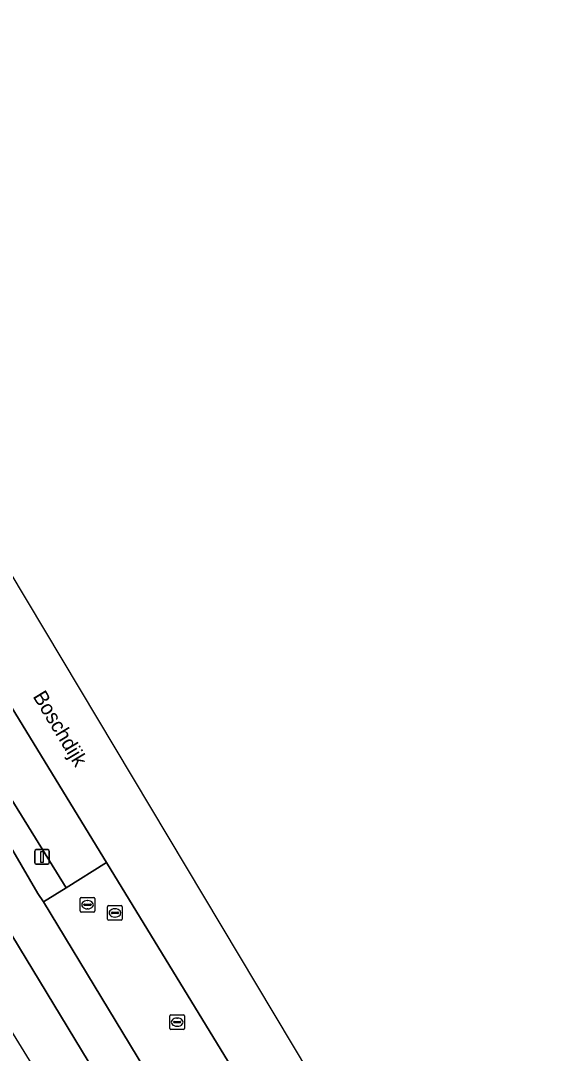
# Model space of a CAD drawing. Extents: x 159888 to 160761, y 384031 to 384750.
# Drawn here: x 160430.9 to 160467, y 384630.2 to 384700.8 of the extents above; entities that cross this region are included whole.
import ezdxf

# ---------------------------------------------------------------- set-up
doc = ezdxf.new("R2010")
doc.units = 0
for name, color, linetype in [('IMGEO_Berm_groen', 7, 'Continuous'), ('IMGEO_Fietspad_gesloten', 7, 'Continuous'), ('IMGEO_Kolk', 7, 'Continuous'), ('IMGEO_Lichtmast', 7, 'Continuous'), ('IMGEO_Openbare_ruimte_label', 7, 'Continuous'), ('IMGEO_Pand_overbouw', 7, 'Continuous'), ('IMGEO_Rijbaan_lokaal_gesloten', 7, 'Continuous'), ('IMGEO_Rioolput', 7, 'Continuous'), ('IMGEO_Voetpad_onverhard', 7, 'Continuous'), ('IMGEO_Voetpad_open', 7, 'Continuous')]:
    doc.layers.add(name, color=color, linetype=linetype)

msp = doc.modelspace()

# ---------------------------------------------------------------- linework, layer by layer
at = {"layer": 'IMGEO_Berm_groen'}
msp.add_lwpolyline([(160427.003, 384649.617), (160427.434, 384648.786), (160428.701, 384646.685), (160428.817, 384646.742), (160432.1, 384641.147), (160432.486, 384640.562), (160434.025, 384641.532), (160430.03, 384648.017), (160428.657, 384647.197), (160427.8, 384648.65), (160429.145, 384649.471), (160424.543, 384657.031), (160421.946, 384661.268), (160419.153, 384659.582)], dxfattribs=at)
at = {"layer": 'IMGEO_Fietspad_gesloten'}
for points in [[(160432.486, 384640.562), (160432.1, 384641.147), (160428.817, 384646.742), (160428.701, 384646.685), (160427.434, 384648.786), (160427.003, 384649.617)], [(160425.084, 384646.903), (160441.736, 384619.457)], [(160446.684, 384610.177), (160464.393, 384580.732), (160465.195, 384579.421), (160466.21, 384580.825), (160467.002, 384582.668), (160462.137, 384590.479), (160459.817, 384594.509), (160452.875, 384606.111), (160441.361, 384625.901), (160432.486, 384640.562)]]:
    msp.add_lwpolyline(points, dxfattribs=at)
at = {"layer": 'IMGEO_Kolk'}
for p, q in [((160434.992, 384639.946), (160434.992, 384640.798)), ((160435.067, 384640.872), (160435.919, 384640.872)), ((160435.251, 384640.366), (160435.251, 384640.378)), ((160435.689, 384640.329), (160435.291, 384640.329)), ((160435.294, 384640.415), (160435.692, 384640.415)), ((160435.48, 384640.652), (160435.505, 384640.652)), ((160435.735, 384640.378), (160435.735, 384640.366)), ((160435.993, 384640.798), (160435.993, 384639.946)), ((160435.919, 384639.872), (160435.067, 384639.872)), ((160435.503, 384640.092), (160435.478, 384640.092)), ((160441.122, 384631.922), (160441.122, 384632.774)), ((160441.197, 384632.848), (160442.049, 384632.848)), ((160441.61, 384632.628), (160441.635, 384632.628)), ((160442.123, 384632.774), (160442.123, 384631.922)), ((160442.049, 384631.848), (160441.197, 384631.848)), ((160441.381, 384632.342), (160441.381, 384632.354)), ((160441.819, 384632.305), (160441.421, 384632.305)), ((160441.424, 384632.391), (160441.822, 384632.391)), ((160441.633, 384632.068), (160441.608, 384632.068)), ((160441.865, 384632.354), (160441.865, 384632.342))]:
    msp.add_line(p, q, dxfattribs=at)
for points in [[(160434.992, 384639.946), (160434.992, 384640.798)], [(160435.067, 384640.872), (160435.919, 384640.872)], [(160435.993, 384640.798), (160435.993, 384639.946)], [(160435.919, 384639.872), (160435.067, 384639.872)], [(160441.122, 384631.922), (160441.122, 384632.774)], [(160441.197, 384632.848), (160442.049, 384632.848)], [(160442.123, 384632.774), (160442.123, 384631.922)], [(160442.049, 384631.848), (160441.197, 384631.848)]]:
    msp.add_lwpolyline(points, dxfattribs=at)
for centre, radius, start, end in [((160435.069, 384640.796), 0.0765, 91.55205, 178.44795), ((160435.069, 384640.796), 0.0765, 91.55205, 178.44795), ((160435.291, 384640.375), 0.0403, 85.87752, 175.75265), ((160435.288, 384640.365), 0.0366, 178.93798, 274.71019), ((160435.692, 384640.372), 0.043, 264.86636, 352.45326), ((160435.696, 384640.377), 0.0386, 1.73085, 96.63898), ((160435.917, 384640.796), 0.0765, 1.55205, 88.44795), ((160435.917, 384640.796), 0.0765, 1.55205, 88.44795), ((160435.069, 384639.948), 0.0765, 181.55205, 268.44795), ((160435.069, 384639.948), 0.0765, 181.55205, 268.44795), ((160435.917, 384639.948), 0.0765, 271.55205, 358.44795), ((160435.917, 384639.948), 0.0765, 271.55205, 358.44795), ((160441.199, 384632.772), 0.0765, 91.55205, 178.44795), ((160441.199, 384632.772), 0.0765, 91.55205, 178.44795), ((160442.047, 384632.772), 0.0765, 1.55205, 88.44795), ((160442.047, 384632.772), 0.0765, 1.55205, 88.44795), ((160441.199, 384631.924), 0.0765, 181.55205, 268.44795), ((160441.199, 384631.924), 0.0765, 181.55205, 268.44795), ((160441.421, 384632.351), 0.0403, 85.87752, 175.75265), ((160441.418, 384632.341), 0.0366, 178.93798, 274.71019), ((160441.822, 384632.348), 0.043, 264.86636, 352.45326), ((160441.826, 384632.353), 0.0386, 1.73085, 96.63898), ((160442.047, 384631.924), 0.0765, 271.55205, 358.44795), ((160442.047, 384631.924), 0.0765, 271.55205, 358.44795)]:
    msp.add_arc(centre, radius, start, end, dxfattribs=at)
for centre, major_axis, ratio, start_param, end_param in [((160435.479, 384640.372), (-0.387, 0.002), 0.722429, 4.712389, 7.853982), ((160435.504, 384640.372), (-0.39, 0.002), 0.717154, 1.570796, 4.712389), ((160441.609, 384632.348), (-0.387, 0.002), 0.722429, 4.712389, 7.853982), ((160441.634, 384632.348), (-0.39, 0.002), 0.717154, 1.570796, 4.712389)]:
    msp.add_ellipse(centre, major_axis=major_axis, ratio=ratio, start_param=start_param, end_param=end_param, dxfattribs=at)
at = {"layer": 'IMGEO_Lichtmast'}
for p, q in [((160431.879, 384643.239), (160431.879, 384644.039)), ((160431.879, 384644.039), (160431.879, 384643.239)), ((160431.979, 384644.139), (160432.769, 384644.139)), ((160432.769, 384644.139), (160431.979, 384644.139)), ((160432.869, 384644.039), (160432.869, 384643.239)), ((160432.869, 384643.239), (160432.869, 384644.039)), ((160432.769, 384643.139), (160431.979, 384643.139)), ((160431.979, 384643.139), (160432.769, 384643.139))]:
    msp.add_line(p, q, dxfattribs=at)
msp.add_lwpolyline([(160432.299, 384644.014), (160432.449, 384644.014), (160432.449, 384643.264), (160432.299, 384643.264), (160432.299, 384644.014)], dxfattribs=at)
for centre, start, end in [((160431.979, 384644.039), 90, 180), ((160431.979, 384644.039), 90, 180), ((160432.769, 384644.039), 0, 90), ((160432.769, 384644.039), 360, 90), ((160431.979, 384643.239), 180, 270), ((160431.979, 384643.239), 180, 270), ((160432.769, 384643.239), 270, 0), ((160432.769, 384643.239), 270, 0)]:
    msp.add_arc(centre, 0.1, start, end, dxfattribs=at)
at = {"layer": 'IMGEO_Pand_overbouw'}
msp.add_lwpolyline([(160427.213, 384636.77), (160424.821, 384640.699), (160424.576, 384641.101), (160422.184, 384645.03), (160421.79, 384645.677), (160421.685, 384645.613), (160421.975, 384645.142), (160421.329, 384644.751), (160421.028, 384645.215), (160419.246, 384644.139), (160424.95, 384634.77), (160424.12, 384634.267), (160420.68, 384632.174), (160416.644, 384629.719), (160421.683, 384621.476), (160430.061, 384626.562), (160431.742, 384627.583), (160431.561, 384627.882), (160432.219, 384628.281), (160432.509, 384627.803), (160432.667, 384627.898), (160432.445, 384628.259), (160429.89, 384632.412)], close=True, dxfattribs=at)
at = {"layer": 'IMGEO_Rijbaan_lokaal_gesloten'}
for points in [[(160462.816, 384608.568), (160420.428, 384679.401), (160388.17, 384731.725)], [(160384.101, 384724.574), (160384.717, 384723.645), (160385.784, 384722.08), (160402.797, 384697.954), (160407.539, 384691.037), (160408.168, 384690.032), (160427.305, 384658.73), (160436.779, 384643.259), (160445.132, 384629.622), (160457.653, 384609.05), (160459.471, 384603.344), (160463.44, 384596.717), (160465.744, 384592.94), (160466.586, 384591.537)]]:
    msp.add_lwpolyline(points, dxfattribs=at)
at = {"layer": 'IMGEO_Rioolput'}
for p, q in [((160436.868, 384639.385), (160436.868, 384640.237)), ((160436.943, 384640.311), (160437.795, 384640.311)), ((160437.869, 384640.237), (160437.869, 384639.385)), ((160437.127, 384639.805), (160437.127, 384639.817)), ((160437.565, 384639.768), (160437.167, 384639.768)), ((160437.17, 384639.854), (160437.568, 384639.854)), ((160437.379, 384639.531), (160437.354, 384639.531)), ((160437.356, 384640.091), (160437.381, 384640.091)), ((160437.611, 384639.817), (160437.611, 384639.805)), ((160437.795, 384639.311), (160436.943, 384639.311))]:
    msp.add_line(p, q, dxfattribs=at)
for points in [[(160436.868, 384639.385), (160436.868, 384640.237)], [(160436.943, 384640.311), (160437.795, 384640.311)], [(160437.869, 384640.237), (160437.869, 384639.385)], [(160437.795, 384639.311), (160436.943, 384639.311)]]:
    msp.add_lwpolyline(points, dxfattribs=at)
for centre, radius, start, end in [((160436.945, 384640.235), 0.0765, 91.55205, 178.44795), ((160436.945, 384640.235), 0.0765, 91.55205, 178.44795), ((160437.793, 384640.235), 0.0765, 1.55205, 88.44795), ((160437.793, 384640.235), 0.0765, 1.55205, 88.44795), ((160437.167, 384639.814), 0.0403, 85.87752, 175.75265), ((160437.164, 384639.804), 0.0366, 178.93798, 274.71019), ((160437.568, 384639.811), 0.043, 264.86636, 352.45326), ((160437.572, 384639.816), 0.0386, 1.73085, 96.63898), ((160436.945, 384639.387), 0.0765, 181.55205, 268.44795), ((160436.945, 384639.387), 0.0765, 181.55205, 268.44795), ((160437.793, 384639.387), 0.0765, 271.55205, 358.44795), ((160437.793, 384639.387), 0.0765, 271.55205, 358.44795)]:
    msp.add_arc(centre, radius, start, end, dxfattribs=at)
for centre, major_axis, ratio, start_param, end_param in [((160437.355, 384639.811), (-0.387, 0.002), 0.722429, 4.712389, 7.853982), ((160437.38, 384639.811), (-0.39, 0.002), 0.717154, 1.570796, 4.712389)]:
    msp.add_ellipse(centre, major_axis=major_axis, ratio=ratio, start_param=start_param, end_param=end_param, dxfattribs=at)
at = {"layer": 'IMGEO_Voetpad_onverhard'}
msp.add_lwpolyline([(160427.305, 384658.73), (160425.411, 384657.617), (160424.543, 384657.031), (160429.145, 384649.471), (160430.03, 384648.017), (160434.025, 384641.532), (160436.779, 384643.259)], close=True, dxfattribs=at)
at = {"layer": 'IMGEO_Voetpad_open'}
msp.add_lwpolyline([(160441.736, 384619.457), (160425.084, 384646.903)], dxfattribs=at)
msp.add_lwpolyline([(160436.779, 384643.259), (160434.025, 384641.532), (160432.486, 384640.562), (160441.361, 384625.901), (160452.875, 384606.111), (160455.131, 384607.374), (160449.002, 384617.513), (160445.132, 384629.622)], close=True, dxfattribs=at)

# ---------------------------------------------------------------- texts
at = {"layer": 'IMGEO_Openbare_ruimte_label'}
msp.add_text('Boschdijk', height=1, rotation=301.1308, dxfattribs=at).set_placement((160431.721, 384654.614))

doc.saveas('drawing.dxf')
